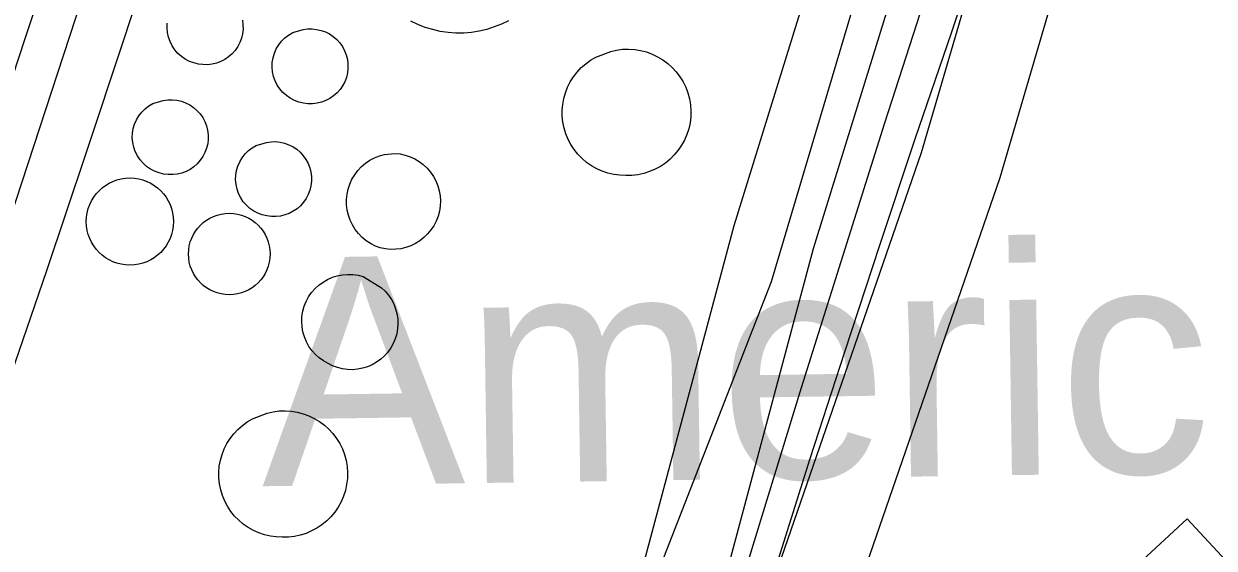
# Model space of a CAD drawing. Extents: x 3625074 to 3663148, y 511451 to 537151.
# Drawn here: x 3641708.3 to 3642140.9, y 518122.5 to 518313.3 of the extents above; entities that cross this region are included whole.
import ezdxf

# ---------------------------------------------------------------- set-up
doc = ezdxf.new("R2010")
doc.units = 0
for name, color, linetype in [('V-BLDG-IDEN', 7, 'Continuous'), ('V-BLDG-OTLN', 7, 'Continuous'), ('V-DOMW-TANK', 7, 'Continuous'), ('V-RAIL-TRAK', 7, 'Continuous'), ('V-ROAD-CNTR', 7, 'Continuous'), ('V-SITE-OTLN', 7, 'Continuous')]:
    doc.layers.add(name, color=color, linetype=linetype)

msp = doc.modelspace()

# ---------------------------------------------------------------- linework, layer by layer
at = {"layer": 'V-BLDG-OTLN'}
msp.add_lwpolyline([(3641966.59, 517980.71), (3642131.06, 518133.14), (3642230.89, 518025.43), (3642066.43, 517872.99)], close=True, dxfattribs=at)
at = {"layer": 'V-DOMW-TANK'}
for points in [[(3641787.71, 518314.56), (3641787.92, 518312.91), (3641787.93, 518311.25), (3641787.74, 518309.6), (3641787.34, 518307.98), (3641786.76, 518306.43), (3641785.99, 518304.96), (3641785.04, 518303.59), (3641783.94, 518302.35), (3641782.7, 518301.25), (3641781.33, 518300.31), (3641779.85, 518299.54), (3641778.29, 518298.96), (3641776.68, 518298.58), (3641775.03, 518298.39), (3641773.37, 518298.4), (3641771.72, 518298.61), (3641770.06, 518299.01), (3641768.45, 518299.6), (3641766.94, 518300.4), (3641765.53, 518301.37), (3641764.26, 518302.51), (3641763.14, 518303.8), (3641762.19, 518305.23), (3641761.43, 518306.76), (3641760.86, 518308.37), (3641760.5, 518310.04), (3641760.35, 518311.74), (3641760.41, 518313.45)], [(3641884.41, 518314.37), (3641881.86, 518313.14), (3641879.23, 518312.1), (3641876.52, 518311.24), (3641873.77, 518310.6), (3641870.97, 518310.14), (3641868.15, 518309.9), (3641865.31, 518309.87), (3641862.47, 518310.08), (3641859.65, 518310.51), (3641856.88, 518311.13), (3641854.15, 518311.96), (3641851.49, 518312.99), (3641848.91, 518314.2)]]:
    msp.add_lwpolyline(points, dxfattribs=at)
for points in [[(3641809.74, 518311.14), (3641811.39, 518311.38), (3641813.05, 518311.41), (3641814.7, 518311.23), (3641816.32, 518310.86), (3641817.88, 518310.3), (3641819.37, 518309.55), (3641820.75, 518308.62), (3641822, 518307.54), (3641823.12, 518306.3), (3641824.08, 518304.95), (3641824.86, 518303.48), (3641825.46, 518301.93), (3641825.87, 518300.33), (3641826.08, 518298.68), (3641826.09, 518297.02), (3641825.9, 518295.36), (3641825.51, 518293.75), (3641824.92, 518292.2), (3641824.15, 518290.72), (3641823.21, 518289.36), (3641822.1, 518288.11), (3641820.86, 518287.02), (3641819.49, 518286.08), (3641818.01, 518285.31), (3641816.46, 518284.73), (3641814.84, 518284.34), (3641813.19, 518284.15), (3641811.53, 518284.17), (3641809.88, 518284.38), (3641808.22, 518284.77), (3641806.62, 518285.37), (3641805.1, 518286.16), (3641803.7, 518287.14), (3641802.42, 518288.28), (3641801.3, 518289.57), (3641800.35, 518290.99), (3641799.59, 518292.52), (3641799.02, 518294.14), (3641798.66, 518295.81), (3641798.51, 518297.51), (3641798.57, 518299.22), (3641798.85, 518300.91), (3641799.33, 518302.55), (3641800.01, 518304.11), (3641800.89, 518305.58), (3641801.94, 518306.93), (3641803.15, 518308.14), (3641804.5, 518309.18), (3641805.98, 518310.05)], [(3641921.57, 518303.22), (3641923.72, 518303.7), (3641925.9, 518303.98), (3641928.1, 518304.05), (3641930.29, 518303.91), (3641932.46, 518303.57), (3641934.59, 518303.01), (3641936.66, 518302.25), (3641938.64, 518301.3), (3641940.52, 518300.17), (3641942.29, 518298.86), (3641943.92, 518297.39), (3641945.41, 518295.77), (3641946.73, 518294.01), (3641947.89, 518292.14), (3641948.85, 518290.16), (3641949.62, 518288.1), (3641950.2, 518285.98), (3641950.56, 518283.81), (3641950.72, 518281.62), (3641950.67, 518279.42), (3641950.41, 518277.24), (3641949.94, 518275.09), (3641949.27, 518272.99), (3641948.4, 518270.98), (3641947.34, 518269.05), (3641946.1, 518267.23), (3641944.7, 518265.54), (3641943.14, 518263.98), (3641941.44, 518262.59), (3641939.62, 518261.37), (3641937.68, 518260.32), (3641935.65, 518259.47), (3641933.56, 518258.81), (3641931.41, 518258.35), (3641929.22, 518258.11), (3641927.02, 518258.07), (3641924.85, 518258.15), (3641922.69, 518258.43), (3641920.57, 518258.92), (3641918.5, 518259.61), (3641916.52, 518260.49), (3641914.62, 518261.56), (3641912.83, 518262.81), (3641911.17, 518264.22), (3641909.66, 518265.78), (3641908.29, 518267.47), (3641907.1, 518269.29), (3641906.08, 518271.22), (3641905.25, 518273.23), (3641904.62, 518275.31), (3641904.19, 518277.44), (3641903.96, 518279.61), (3641903.94, 518281.79), (3641904.12, 518283.95), (3641904.52, 518286.09), (3641905.11, 518288.19), (3641905.9, 518290.21), (3641906.88, 518292.16), (3641908.04, 518294), (3641909.37, 518295.72), (3641910.86, 518297.31), (3641912.49, 518298.75), (3641914.26, 518300.03), (3641916.13, 518301.13)], [(3641758.94, 518285.37), (3641760.58, 518285.61), (3641762.24, 518285.64), (3641763.9, 518285.47), (3641765.52, 518285.09), (3641767.08, 518284.53), (3641768.56, 518283.78), (3641769.94, 518282.86), (3641771.2, 518281.77), (3641772.31, 518280.54), (3641773.27, 518279.18), (3641774.06, 518277.72), (3641774.66, 518276.17), (3641775.07, 518274.56), (3641775.28, 518272.91), (3641775.29, 518271.25), (3641775.09, 518269.6), (3641774.7, 518267.98), (3641774.11, 518266.43), (3641773.34, 518264.96), (3641772.4, 518263.59), (3641771.3, 518262.35), (3641770.05, 518261.25), (3641768.68, 518260.31), (3641767.21, 518259.54), (3641765.65, 518258.96), (3641764.04, 518258.57), (3641762.39, 518258.39), (3641760.72, 518258.4), (3641759.08, 518258.61), (3641757.41, 518259.01), (3641755.81, 518259.6), (3641754.3, 518260.4), (3641752.89, 518261.37), (3641751.62, 518262.51), (3641750.5, 518263.8), (3641749.55, 518265.23), (3641748.78, 518266.75), (3641748.21, 518268.37), (3641747.85, 518270.04), (3641747.7, 518271.74), (3641747.77, 518273.45), (3641748.04, 518275.14), (3641748.52, 518276.78), (3641749.21, 518278.35), (3641750.08, 518279.81), (3641751.13, 518281.16), (3641752.35, 518282.37), (3641753.7, 518283.42), (3641755.17, 518284.29)], [(3641796.47, 518270.11), (3641798.12, 518270.34), (3641799.78, 518270.38), (3641801.43, 518270.21), (3641803.05, 518269.83), (3641804.61, 518269.27), (3641806.1, 518268.52), (3641807.48, 518267.59), (3641808.73, 518266.51), (3641809.85, 518265.28), (3641810.81, 518263.92), (3641811.59, 518262.45), (3641812.2, 518260.91), (3641812.6, 518259.29), (3641812.81, 518257.65), (3641812.82, 518255.99), (3641812.63, 518254.34), (3641812.24, 518252.72), (3641811.65, 518251.17), (3641810.88, 518249.69), (3641809.94, 518248.33), (3641808.83, 518247.09), (3641807.59, 518245.98), (3641806.22, 518245.05), (3641804.74, 518244.28), (3641803.19, 518243.7), (3641801.57, 518243.31), (3641799.92, 518243.12), (3641798.26, 518243.14), (3641796.61, 518243.35), (3641794.95, 518243.74), (3641793.35, 518244.34), (3641791.83, 518245.13), (3641790.43, 518246.11), (3641789.16, 518247.25), (3641788.03, 518248.54), (3641787.08, 518249.96), (3641786.32, 518251.49), (3641785.75, 518253.1), (3641785.39, 518254.78), (3641785.24, 518256.48), (3641785.3, 518258.19), (3641785.58, 518259.88), (3641786.06, 518261.52), (3641786.75, 518263.08), (3641787.62, 518264.55), (3641788.67, 518265.9), (3641789.88, 518267.11), (3641791.23, 518268.16), (3641792.71, 518269.02)], [(3641843.15, 518266.1), (3641845.02, 518265.9), (3641846.85, 518265.49), (3641848.64, 518264.9), (3641850.35, 518264.11), (3641851.97, 518263.14), (3641853.47, 518262.01), (3641854.84, 518260.72), (3641856.07, 518259.29), (3641857.13, 518257.74), (3641858.02, 518256.08), (3641858.73, 518254.34), (3641859.25, 518252.53), (3641859.56, 518250.67), (3641859.68, 518248.79), (3641859.6, 518246.91), (3641859.31, 518245.05), (3641858.82, 518243.23), (3641858.15, 518241.48), (3641857.28, 518239.8), (3641856.24, 518238.24), (3641855.04, 518236.79), (3641853.69, 518235.48), (3641852.21, 518234.32), (3641850.61, 518233.32), (3641848.91, 518232.51), (3641847.14, 518231.88), (3641845.31, 518231.44), (3641843.44, 518231.21), (3641841.56, 518231.18), (3641839.68, 518231.35), (3641837.84, 518231.72), (3641836.04, 518232.4), (3641834.32, 518233.27), (3641832.71, 518234.33), (3641831.23, 518235.55), (3641829.89, 518236.93), (3641828.7, 518238.44), (3641827.69, 518240.08), (3641826.86, 518241.81), (3641826.22, 518243.63), (3641825.79, 518245.5), (3641825.56, 518247.42), (3641825.55, 518249.34), (3641825.74, 518251.25), (3641826.14, 518253.14), (3641826.74, 518254.96), (3641827.54, 518256.71), (3641828.52, 518258.36), (3641829.69, 518259.9), (3641831, 518261.3), (3641832.47, 518262.55), (3641834.06, 518263.63), (3641835.76, 518264.53), (3641837.55, 518265.24), (3641839.4, 518265.76)], [(3641838.32, 518217.21), (3641839.66, 518215.93), (3641840.85, 518214.51), (3641841.88, 518212.97), (3641842.73, 518211.32), (3641843.4, 518209.59), (3641843.88, 518207.8), (3641844.16, 518205.97), (3641844.23, 518204.12), (3641844.11, 518202.28), (3641843.78, 518200.45), (3641843.26, 518198.68), (3641842.54, 518196.96), (3641841.64, 518195.34), (3641840.57, 518193.83), (3641839.35, 518192.44), (3641837.98, 518191.2), (3641836.48, 518190.11), (3641834.87, 518189.19), (3641833.17, 518188.46), (3641831.4, 518187.91), (3641829.58, 518187.56), (3641827.73, 518187.41), (3641825.88, 518187.47), (3641824.04, 518187.72), (3641822.25, 518188.18), (3641820.51, 518188.82), (3641818.86, 518189.66), (3641817.21, 518190.58), (3641815.66, 518191.68), (3641814.26, 518192.95), (3641813, 518194.37), (3641811.9, 518195.91), (3641810.98, 518197.57), (3641810.25, 518199.32), (3641809.72, 518201.14), (3641809.4, 518203.01), (3641809.28, 518204.9), (3641809.37, 518206.79), (3641809.68, 518208.66), (3641810.18, 518210.48), (3641810.89, 518212.24), (3641811.79, 518213.91), (3641812.86, 518215.47), (3641814.1, 518216.9), (3641815.5, 518218.19), (3641817.02, 518219.31), (3641818.66, 518220.26), (3641820.4, 518221.02), (3641822.21, 518221.58), (3641824.07, 518221.94), (3641825.96, 518222.09), (3641827.85, 518222.03), (3641829.73, 518221.76), (3641831.56, 518221.28)], [(3641796.77, 518171.62), (3641798.91, 518172.11), (3641801.1, 518172.39), (3641803.29, 518172.46), (3641805.49, 518172.32), (3641807.66, 518171.97), (3641809.79, 518171.41), (3641811.85, 518170.66), (3641813.83, 518169.71), (3641815.72, 518168.58), (3641817.49, 518167.27), (3641819.12, 518165.79), (3641820.61, 518164.17), (3641821.93, 518162.42), (3641823.08, 518160.54), (3641824.05, 518158.57), (3641824.82, 518156.51), (3641825.39, 518154.38), (3641825.76, 518152.22), (3641825.92, 518150.02), (3641825.87, 518147.83), (3641825.6, 518145.64), (3641825.14, 518143.49), (3641824.46, 518141.4), (3641823.6, 518139.38), (3641822.54, 518137.45), (3641821.3, 518135.63), (3641819.9, 518133.94), (3641818.34, 518132.39), (3641816.64, 518131), (3641814.81, 518129.77), (3641812.88, 518128.73), (3641810.85, 518127.87), (3641808.75, 518127.21), (3641806.6, 518126.76), (3641804.42, 518126.51), (3641802.22, 518126.47), (3641800.04, 518126.55), (3641797.89, 518126.84), (3641795.76, 518127.33), (3641793.7, 518128.02), (3641791.71, 518128.9), (3641789.81, 518129.97), (3641788.03, 518131.21), (3641786.37, 518132.62), (3641784.85, 518134.18), (3641783.49, 518135.88), (3641782.29, 518137.7), (3641781.28, 518139.62), (3641780.45, 518141.63), (3641779.81, 518143.71), (3641779.38, 518145.85), (3641779.15, 518148.01), (3641779.13, 518150.19), (3641779.32, 518152.36), (3641779.71, 518154.5), (3641780.31, 518156.59), (3641781.1, 518158.62), (3641782.08, 518160.56), (3641783.24, 518162.4), (3641784.57, 518164.13), (3641786.06, 518165.71), (3641787.69, 518167.15), (3641789.45, 518168.43), (3641791.33, 518169.53)]]:
    msp.add_lwpolyline(points, close=True, dxfattribs=at)
for centre, radius in [((3641746.81, 518241.31), 15.85), ((3641782.94, 518229.53), 14.83)]:
    msp.add_circle(centre, radius, dxfattribs=at)
at = {"layer": 'V-RAIL-TRAK'}
for points in [[(3642121.66, 518585.09), (3642112.39, 518554.61), (3642102.91, 518524.21), (3642093.2, 518493.88), (3642083.27, 518463.62), (3642073.12, 518433.43), (3642062.75, 518403.32), (3642052.16, 518373.29), (3642036.56, 518325.25), (3642021.14, 518277.15), (3642005.9, 518229), (3641990.85, 518180.79), (3641975.97, 518132.52), (3641971.88, 518119.05), (3641968.02, 518105.52), (3641964.38, 518091.93), (3641960.97, 518078.28), (3641957.79, 518064.57), (3641954.84, 518050.81), (3641951.67, 518036.98), (3641948.73, 518023.11), (3641946.01, 518009.19)], [(3641526.6, 517779.67), (3641531.55, 517790.98), (3641536.31, 517802.38), (3641540.86, 517813.86), (3641545.2, 517825.43), (3641549.33, 517837.07), (3641553.25, 517848.78), (3641573.99, 517909.22), (3641594.95, 517969.58), (3641616.14, 518029.87), (3641637.55, 518090.07), (3641673, 518199.05), (3641708.76, 518307.93), (3641744.82, 518416.71), (3641751.62, 518435.75), (3641758.21, 518454.86), (3641764.62, 518474.03), (3641770.82, 518493.27), (3641776.83, 518512.57), (3641782.64, 518531.93), (3641788.25, 518551.36)], [(3641548.26, 517785.13), (3641554.25, 517800.57), (3641560.06, 517816.09), (3641565.67, 517831.67), (3641571.08, 517847.33), (3641576.3, 517863.06), (3641588.74, 517897.78), (3641600.99, 517932.57), (3641613.05, 517967.42), (3641624.92, 518002.35), (3641636.6, 518037.34), (3641648.07, 518072.39), (3641659.36, 518107.5), (3641670.45, 518142.68), (3641698.78, 518229.07), (3641727.21, 518315.42), (3641755.76, 518401.74), (3641767.42, 518438.81), (3641779.31, 518475.8), (3641791.45, 518512.71), (3641803.81, 518549.55)], [(3641857.4, 517781.27), (3641861.96, 517789.66), (3641866.32, 517798.16), (3641872.16, 517809.89), (3641877.81, 517821.71), (3641883.28, 517833.62), (3641888.57, 517845.61), (3641893.67, 517857.68), (3641898.58, 517869.83), (3641903.31, 517882.05), (3641907.85, 517894.34), (3641919.78, 517931.06), (3641931.94, 517967.7), (3641944.31, 518004.27), (3641946.01, 518009.19), (3641956.9, 518040.77), (3641969.7, 518077.19), (3641981.81, 518116.16), (3641994.13, 518155.05), (3642006.64, 518193.89), (3642019.37, 518232.66), (3642032.3, 518271.35), (3642045.43, 518309.98), (3642061.78, 518359.61)], [(3641563.57, 517779.73), (3641569.98, 517794.14), (3641576.19, 517808.64), (3641582.19, 517823.23), (3641587.97, 517837.91), (3641593.55, 517852.66), (3641598.91, 517867.49), (3641604.06, 517882.4), (3641608.99, 517897.39), (3641613.71, 517912.44), (3641620.98, 517937.93), (3641628.49, 517963.35), (3641636.23, 517988.71), (3641644.21, 518013.99), (3641652.42, 518039.2), (3641660.86, 518064.33), (3641669.53, 518089.38), (3641678.44, 518114.35), (3641687.57, 518139.23), (3641702.2, 518181.36), (3641716.63, 518223.56), (3641730.84, 518265.83), (3641744.85, 518308.17), (3641758.64, 518350.58)]]:
    msp.add_lwpolyline(points, dxfattribs=at)
at = {"layer": 'V-ROAD-CNTR'}
for points in [[(3642412.05, 519156.04), (3642333.61, 519082.54), (3642253.21, 518987.21), (3642186.11, 518829.42), (3642118.64, 518553.97), (3642034.44, 518266.36), (3641965.14, 518065.53), (3641899.72, 517908.38), (3641860.48, 517818.22), (3641809.79, 517731.77), (3641748.41, 517643), (3641728.39, 517618.69)], [(3642431.46, 519133.12), (3642355.41, 519061.85), (3642279.06, 518971.32), (3642214.67, 518819.91), (3642147.62, 518546.18), (3642063.03, 518257.25), (3641993.19, 518054.86), (3641927.33, 517896.63), (3641887.27, 517804.59), (3641835.11, 517715.63), (3641772.37, 517624.91), (3641751.55, 517599.62)], [(3641928.31, 518783.79), (3641981.54, 518754.06), (3642002.66, 518739.79), (3642025.53, 518720.58), (3642071.5, 518642.97), (3642087.6, 518612.49), (3642092.9, 518594.08), (3642094.13, 518567.38), (3642053.18, 518418.98), (3641995.19, 518231.42), (3641950.77, 518065.48), (3641883.48, 517867.81), (3641847.73, 517793.77), (3641819.73, 517756.54)], [(3641897.11, 518766.86), (3641965.8, 518728.49), (3641984.57, 518715.81), (3642002.33, 518700.89), (3642045.32, 518628.31), (3642059.63, 518601.22), (3642063.1, 518589.17), (3642063.94, 518570.76), (3642024.38, 518427.4), (3641966.35, 518239.73), (3641922.05, 518074.21), (3641855.67, 517879.21), (3641822, 517809.46), (3641801.34, 517782)]]:
    msp.add_lwpolyline(points, dxfattribs=at)
at = {"layer": 'V-SITE-OTLN'}
msp.add_lwpolyline([(3642132.71, 518733.41), (3641979.85, 518219.43), (3641830.7, 517836.67), (3641804.03, 517782.94)], dxfattribs=at)

# ---------------------------------------------------------------- texts
at = {"layer": 'V-BLDG-IDEN'}
msp.add_text('American', height=83, rotation=0.8488, dxfattribs=at).set_placement((3641794.85, 518145))

doc.saveas('drawing.dxf')
